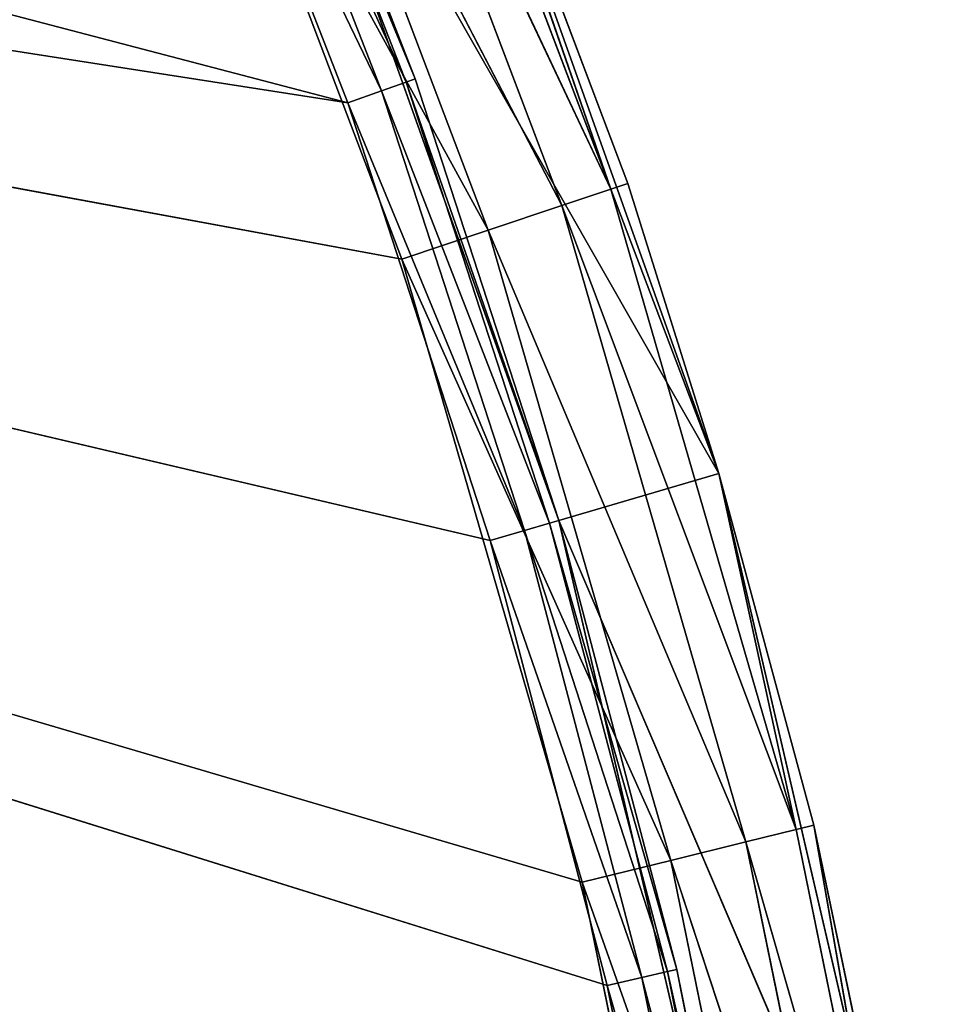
# Model space of a CAD drawing. Extents: x 0 to 71, y 0 to 117.
# Tile 310 of 656: x 66 to 69.83, y 72.49 to 76.62. Entities that reach past the tile are written whole.
import ezdxf

# ---------------------------------------------------------------- set-up
doc = ezdxf.new("R2010")
doc.units = 0
doc.header["$LTSCALE"] = 25.4
doc.layers.get('0').update_dxf_attribs({"color": 13, "linetype": 'CONTINUOUS'})

# ---------------------------------------------------------------- blocks, each defined once
blk = doc.blocks.new('MONO-LONG-I-S-GOLD-7670-76')
at = {"color": 250}
for p, q in [((39.151, 311.4521, 3.0929), (41.6776, 293.4521, 2.1389)), ((39.151, 311.4521, 3.0929), (41.6776, 293.4521, 2.1389)), ((39.151, 311.4521, 3.0929), (42.8933, 311.4521, 1.7576)), ((39.151, 311.4521, 3.0929), (42.8933, 311.4521, 1.7576)), ((42.8933, 311.4521, 1.7576), (39.4235, 311.4521, 3.7377)), ((39.4235, 311.4521, 3.7377), (43.0905, 311.4521, 2.4293)), ((42.8933, 311.4521, 1.7576), (39.4235, 311.4521, 3.7377)), ((39.4235, 311.4521, 3.7377), (43.0905, 311.4521, 2.4293)), ((39.4235, 311.4521, 3.7377), (41.2383, 293.4521, 3.0311)), ((39.4235, 311.4521, 3.7377), (41.2383, 293.4521, 3.0311)), ((43.0905, 311.4521, 2.4293), (41.2383, 293.4521, 3.0311)), ((43.0905, 311.4521, 2.4293), (41.2383, 293.4521, 3.0311)), ((42.8933, 311.4521, 1.7576), (41.6776, 293.4521, 2.1389)), ((42.8933, 311.4521, 1.7576), (41.6776, 293.4521, 2.1389)), ((42.8933, 311.4521, 1.7576), (42.8933, 293.4521, 1.7576)), ((42.8933, 311.4521, 1.7576), (42.8933, 293.4521, 1.7576)), ((42.8933, 311.4521, 1.7576), (44.3694, 293.4521, 1.3592)), ((42.8933, 311.4521, 1.7576), (44.3694, 293.4521, 1.3592)), ((42.8933, 311.4521, 1.7576), (46.7634, 311.4521, 0.8577)), ((42.8933, 311.4521, 1.7576), (46.7634, 311.4521, 0.8577)), ((42.8933, 311.4521, 1.7576), (43.0905, 311.4521, 2.4293)), ((42.8933, 311.4521, 1.7576), (43.0905, 311.4521, 2.4293)), ((46.7634, 311.4521, 0.8577), (43.0905, 311.4521, 2.4293)), ((43.0905, 311.4521, 2.4293), (46.8828, 311.4521, 1.5474)), ((46.7634, 311.4521, 0.8577), (43.0905, 311.4521, 2.4293)), ((43.0905, 311.4521, 2.4293), (46.8828, 311.4521, 1.5474)), ((43.0905, 311.4521, 2.4293), (44.9741, 293.4521, 1.9342)), ((43.0905, 311.4521, 2.4293), (44.9741, 293.4521, 1.9342)), ((43.0905, 311.4521, 2.4293), (43.0905, 293.4521, 2.4293)), ((43.0905, 311.4521, 2.4293), (43.0905, 293.4521, 2.4293)), ((46.7634, 311.4521, 0.8577), (44.3694, 293.4521, 1.3592)), ((46.7634, 311.4521, 0.8577), (44.3694, 293.4521, 1.3592)), ((46.8828, 311.4521, 1.5474), (44.9741, 293.4521, 1.9342)), ((46.8828, 311.4521, 1.5474), (44.9741, 293.4521, 1.9342)), ((41.6776, 293.4521, 2.1389), (39.151, 293.4521, 3.0929)), ((41.6776, 293.4521, 2.1389), (39.151, 293.4521, 3.0929)), ((41.7017, 293.0694, 2.2111), (39.151, 293.4521, 3.0929)), ((41.7017, 293.0694, 2.2111), (39.151, 293.4521, 3.0929)), ((39.4235, 293.4521, 3.7377), (41.2383, 293.4521, 3.0311)), ((39.4235, 293.4521, 3.7377), (41.2383, 293.4521, 3.0311)), ((39.4391, 293.3021, 3.7747), (41.2383, 293.4521, 3.0311)), ((39.4391, 293.3021, 3.7747), (41.2383, 293.4521, 3.0311)), ((41.2383, 293.4521, 3.0311), (43.0905, 293.4521, 2.4293)), ((41.2518, 293.3021, 3.069), (41.2383, 293.4521, 3.0311)), ((41.2518, 293.3021, 3.069), (41.2383, 293.4521, 3.0311)), ((41.2383, 293.4521, 3.0311), (43.0905, 293.4521, 2.4293)), ((41.2518, 293.3021, 3.069), (43.0905, 293.4521, 2.4293)), ((41.2518, 293.3021, 3.069), (43.0905, 293.4521, 2.4293)), ((42.8933, 293.4521, 1.7576), (41.6776, 293.4521, 2.1389)), ((41.6776, 293.4521, 2.1389), (41.7017, 293.0694, 2.2111)), ((42.8933, 293.4521, 1.7576), (41.6776, 293.4521, 2.1389)), ((41.6776, 293.4521, 2.1389), (41.7017, 293.0694, 2.2111)), ((42.8933, 293.4521, 1.7576), (41.7017, 293.0694, 2.2111)), ((42.8933, 293.4521, 1.7576), (41.7017, 293.0694, 2.2111)), ((44.3694, 293.4521, 1.3592), (42.8933, 293.4521, 1.7576)), ((44.3876, 293.0694, 1.4331), (42.8933, 293.4521, 1.7576)), ((44.3694, 293.4521, 1.3592), (42.8933, 293.4521, 1.7576)), ((44.3876, 293.0694, 1.4331), (42.8933, 293.4521, 1.7576)), ((43.0905, 293.4521, 2.4293), (44.9741, 293.4521, 1.9342)), ((43.1019, 293.3021, 2.4679), (43.0905, 293.4521, 2.4293)), ((43.1019, 293.3021, 2.4679), (43.0905, 293.4521, 2.4293)), ((43.0905, 293.4521, 2.4293), (44.9741, 293.4521, 1.9342)), ((43.1019, 293.3021, 2.4679), (44.9741, 293.4521, 1.9342)), ((43.1019, 293.3021, 2.4679), (44.9741, 293.4521, 1.9342)), ((46.7634, 293.4521, 0.8577), (44.3694, 293.4521, 1.3592)), ((47.1275, 293.0694, 0.8738), (44.3694, 293.4521, 1.3592)), ((46.7634, 293.4521, 0.8577), (44.3694, 293.4521, 1.3592)), ((47.1275, 293.0694, 0.8738), (44.3694, 293.4521, 1.3592)), ((44.3876, 293.0694, 1.4331), (44.3694, 293.4521, 1.3592)), ((44.3876, 293.0694, 1.4331), (44.3694, 293.4521, 1.3592)), ((44.9741, 293.4521, 1.9342), (46.8828, 293.4521, 1.5474)), ((44.9832, 293.3021, 1.9733), (44.9741, 293.4521, 1.9342)), ((44.9832, 293.3021, 1.9733), (44.9741, 293.4521, 1.9342)), ((44.9741, 293.4521, 1.9342), (46.8828, 293.4521, 1.5474)), ((44.9832, 293.3021, 1.9733), (46.8828, 293.4521, 1.5474)), ((44.9832, 293.3021, 1.9733), (46.8828, 293.4521, 1.5474)), ((41.2518, 293.3021, 3.069), (39.4391, 293.3021, 3.7747)), ((41.2518, 293.3021, 3.069), (39.4391, 293.3021, 3.7747)), ((39.4819, 293.1923, 3.8759), (41.2518, 293.3021, 3.069)), ((39.4819, 293.1923, 3.8759), (41.2518, 293.3021, 3.069)), ((41.2887, 293.1923, 3.1724), (41.2518, 293.3021, 3.069)), ((41.2887, 293.1923, 3.1724), (41.2518, 293.3021, 3.069)), ((43.1019, 293.3021, 2.4679), (41.2518, 293.3021, 3.069)), ((43.1019, 293.3021, 2.4679), (41.2518, 293.3021, 3.069)), ((41.2887, 293.1923, 3.1724), (43.1019, 293.3021, 2.4679)), ((41.2887, 293.1923, 3.1724), (43.1019, 293.3021, 2.4679)), ((43.1328, 293.1923, 2.5732), (43.1019, 293.3021, 2.4679)), ((43.1328, 293.1923, 2.5732), (43.1019, 293.3021, 2.4679)), ((44.9832, 293.3021, 1.9733), (43.1019, 293.3021, 2.4679)), ((44.9832, 293.3021, 1.9733), (43.1019, 293.3021, 2.4679)), ((43.1328, 293.1923, 2.5732), (44.9832, 293.3021, 1.9733)), ((43.1328, 293.1923, 2.5732), (44.9832, 293.3021, 1.9733)), ((45.008, 293.1923, 2.0803), (44.9832, 293.3021, 1.9733)), ((45.008, 293.1923, 2.0803), (44.9832, 293.3021, 1.9733)), ((46.8897, 293.3021, 1.587), (44.9832, 293.3021, 1.9733)), ((46.8897, 293.3021, 1.587), (44.9832, 293.3021, 1.9733)), ((45.008, 293.1923, 2.0803), (46.8897, 293.3021, 1.587)), ((45.008, 293.1923, 2.0803), (46.8897, 293.3021, 1.587)), ((41.2887, 293.1923, 3.1724), (39.4819, 293.1923, 3.8759)), ((41.2887, 293.1923, 3.1724), (39.4819, 293.1923, 3.8759)), ((39.5403, 293.1521, 4.014), (41.2887, 293.1923, 3.1724)), ((39.5403, 293.1521, 4.014), (41.2887, 293.1923, 3.1724)), ((41.3391, 293.1521, 3.3137), (41.2887, 293.1923, 3.1724)), ((41.3391, 293.1521, 3.3137), (41.2887, 293.1923, 3.1724)), ((43.1328, 293.1923, 2.5732), (41.2887, 293.1923, 3.1724)), ((43.1328, 293.1923, 2.5732), (41.2887, 293.1923, 3.1724)), ((41.3391, 293.1521, 3.3137), (43.1328, 293.1923, 2.5732)), ((41.3391, 293.1521, 3.3137), (43.1328, 293.1923, 2.5732)), ((43.175, 293.1521, 2.7171), (43.1328, 293.1923, 2.5732)), ((43.175, 293.1521, 2.7171), (43.1328, 293.1923, 2.5732)), ((45.008, 293.1923, 2.0803), (43.1328, 293.1923, 2.5732)), ((45.008, 293.1923, 2.0803), (43.1328, 293.1923, 2.5732)), ((43.175, 293.1521, 2.7171), (45.008, 293.1923, 2.0803)), ((43.175, 293.1521, 2.7171), (45.008, 293.1923, 2.0803)), ((45.042, 293.1521, 2.2264), (45.008, 293.1923, 2.0803)), ((45.042, 293.1521, 2.2264), (45.008, 293.1923, 2.0803)), ((46.9084, 293.1923, 1.6952), (45.008, 293.1923, 2.0803)), ((46.9084, 293.1923, 1.6952), (45.008, 293.1923, 2.0803)), ((45.042, 293.1521, 2.2264), (46.9084, 293.1923, 1.6952)), ((45.042, 293.1521, 2.2264), (46.9084, 293.1923, 1.6952)), ((41.3391, 293.1521, 3.3137), (35.8924, 293.1521, 24.1142)), ((41.3391, 293.1521, 3.3137), (35.8924, 293.1521, 24.1142)), ((43.175, 293.1521, 2.7171), (38.0028, 293.1521, 24.7544)), ((38.0028, 293.1521, 24.7544), (45.042, 293.1521, 2.2264)), ((43.175, 293.1521, 2.7171), (38.0028, 293.1521, 24.7544)), ((41.3391, 293.1521, 3.3137), (38.0028, 293.1521, 24.7544)), ((41.3391, 293.1521, 3.3137), (38.0028, 293.1521, 24.7544)), ((38.0028, 293.1521, 24.7544), (45.042, 293.1521, 2.2264)), ((41.3391, 293.1521, 3.3137), (39.5403, 293.1521, 4.014)), ((41.3391, 293.1521, 3.3137), (39.5403, 293.1521, 4.014)), ((43.175, 293.1521, 2.7171), (41.3391, 293.1521, 3.3137)), ((43.175, 293.1521, 2.7171), (41.3391, 293.1521, 3.3137)), ((45.042, 293.1521, 2.2264), (43.175, 293.1521, 2.7171)), ((45.042, 293.1521, 2.2264), (43.175, 293.1521, 2.7171)), ((46.934, 293.1521, 1.843), (45.042, 293.1521, 2.2264)), ((46.934, 293.1521, 1.843), (45.042, 293.1521, 2.2264)), ((41.7017, 293.0694, 2.2111), (39.087, 293.0694, 3.2027)), ((41.7017, 293.0694, 2.2111), (39.087, 293.0694, 3.2027)), ((41.7017, 293.0694, 2.2111), (39.172, 292.745, 3.4022)), ((41.7017, 293.0694, 2.2111), (39.172, 292.745, 3.4022)), ((44.3876, 293.0694, 1.4331), (41.7017, 293.0694, 2.2111)), ((44.3876, 293.0694, 1.4331), (41.7017, 293.0694, 2.2111)), ((41.7703, 292.745, 2.4167), (41.7017, 293.0694, 2.2111)), ((41.7703, 292.745, 2.4167), (41.7017, 293.0694, 2.2111)), ((44.3876, 293.0694, 1.4331), (41.7703, 292.745, 2.4167)), ((44.3876, 293.0694, 1.4331), (41.7703, 292.745, 2.4167)), ((44.4395, 292.745, 1.6436), (44.3876, 293.0694, 1.4331)), ((44.3876, 293.0694, 1.4331), (47.1275, 293.0694, 0.8738)), ((44.3876, 293.0694, 1.4331), (47.1275, 293.0694, 0.8738)), ((44.4395, 292.745, 1.6436), (44.3876, 293.0694, 1.4331)), ((47.1275, 293.0694, 0.8738), (44.4395, 292.745, 1.6436)), ((47.1275, 293.0694, 0.8738), (44.4395, 292.745, 1.6436)), ((41.7703, 292.745, 2.4167), (39.172, 292.745, 3.4022)), ((41.7703, 292.745, 2.4167), (39.172, 292.745, 3.4022)), ((41.7703, 292.745, 2.4167), (39.2991, 292.5282, 3.7006)), ((41.7703, 292.745, 2.4167), (39.2991, 292.5282, 3.7006)), ((44.4395, 292.745, 1.6436), (41.7703, 292.745, 2.4167)), ((44.4395, 292.745, 1.6436), (41.7703, 292.745, 2.4167)), ((41.873, 292.5282, 2.7245), (41.7703, 292.745, 2.4167)), ((41.873, 292.5282, 2.7245), (41.7703, 292.745, 2.4167)), ((44.4395, 292.745, 1.6436), (41.873, 292.5282, 2.7245)), ((44.4395, 292.745, 1.6436), (41.873, 292.5282, 2.7245)), ((44.5172, 292.5282, 1.9586), (44.4395, 292.745, 1.6436)), ((44.4395, 292.745, 1.6436), (47.1623, 292.745, 1.0878)), ((44.4395, 292.745, 1.6436), (47.1623, 292.745, 1.0878)), ((44.5172, 292.5282, 1.9586), (44.4395, 292.745, 1.6436)), ((47.1623, 292.745, 1.0878), (44.5172, 292.5282, 1.9586)), ((47.1623, 292.745, 1.0878), (44.5172, 292.5282, 1.9586)), ((41.873, 292.5282, 2.7245), (39.2991, 292.5282, 3.7006)), ((41.873, 292.5282, 2.7245), (39.2991, 292.5282, 3.7006)), ((41.873, 292.5282, 2.7245), (39.4491, 292.4521, 4.0527)), ((41.873, 292.5282, 2.7245), (39.4491, 292.4521, 4.0527)), ((44.5172, 292.5282, 1.9586), (41.873, 292.5282, 2.7245)), ((44.5172, 292.5282, 1.9586), (41.873, 292.5282, 2.7245)), ((41.9942, 292.4521, 3.0875), (41.873, 292.5282, 2.7245)), ((41.9942, 292.4521, 3.0875), (41.873, 292.5282, 2.7245)), ((44.5172, 292.5282, 1.9586), (41.9942, 292.4521, 3.0875)), ((44.5172, 292.5282, 1.9586), (41.9942, 292.4521, 3.0875)), ((44.6087, 292.4521, 2.3302), (44.5172, 292.5282, 1.9586)), ((44.5172, 292.5282, 1.9586), (47.2143, 292.5282, 1.408)), ((44.5172, 292.5282, 1.9586), (47.2143, 292.5282, 1.408)), ((44.6087, 292.4521, 2.3302), (44.5172, 292.5282, 1.9586)), ((47.2143, 292.5282, 1.408), (44.6087, 292.4521, 2.3302)), ((47.2143, 292.5282, 1.408), (44.6087, 292.4521, 2.3302)), ((38.0028, 292.4521, 24.7544), (44.6087, 292.4521, 2.3302)), ((41.9942, 292.4521, 3.0875), (38.0028, 292.4521, 24.7544)), ((41.9942, 292.4521, 3.0875), (38.0028, 292.4521, 24.7544)), ((38.0028, 292.4521, 24.7544), (44.6087, 292.4521, 2.3302)), ((39.4491, 292.4521, 4.0527), (41.9942, 292.4521, 3.0875)), ((39.4491, 292.4521, 4.0527), (41.9942, 292.4521, 3.0875)), ((41.9942, 292.4521, 3.0875), (44.6087, 292.4521, 2.3302)), ((41.9942, 292.4521, 3.0875), (44.6087, 292.4521, 2.3302)), ((44.6087, 292.4521, 2.3302), (47.2757, 292.4521, 1.7857)), ((44.6087, 292.4521, 2.3302), (47.2757, 292.4521, 1.7857))]:
    blk.add_line(p, q, dxfattribs=at)
mesh = blk.add_polyface(dxfattribs=at)
corners = [(41.6776, 293.4521, 2.1389), (39.151, 293.4521, 3.0929), (39.151, 311.4521, 3.0929)]
mesh.append_faces([[corners[k] for k in face] for face in [(0, 1, 2)]], dxfattribs={"color": 250})
mesh = blk.add_polyface(dxfattribs=at)
corners = [(42.8933, 311.4521, 1.7576), (41.6776, 293.4521, 2.1389), (39.151, 311.4521, 3.0929)]
mesh.append_faces([[corners[k] for k in face] for face in [(0, 1, 2)]], dxfattribs={"color": 250})
mesh = blk.add_polyface(dxfattribs=at)
corners = [(39.4235, 311.4521, 3.7377), (42.8933, 311.4521, 1.7576), (39.151, 311.4521, 3.0929)]
mesh.append_faces([[corners[k] for k in face] for face in [(0, 1, 2)]], dxfattribs={"color": 250})
mesh = blk.add_polyface(dxfattribs=at)
corners = [(39.4235, 311.4521, 3.7377), (43.0905, 311.4521, 2.4293), (42.8933, 311.4521, 1.7576)]
mesh.append_faces([[corners[k] for k in face] for face in [(0, 1, 2)]], dxfattribs={"color": 250})
mesh = blk.add_polyface(dxfattribs=at)
corners = [(43.0905, 311.4521, 2.4293), (39.4235, 311.4521, 3.7377), (41.2383, 293.4521, 3.0311)]
mesh.append_faces([[corners[k] for k in face] for face in [(0, 1, 2)]], dxfattribs={"color": 250})
mesh = blk.add_polyface(dxfattribs=at)
corners = [(41.2383, 293.4521, 3.0311), (39.4235, 311.4521, 3.7377), (39.4235, 293.4521, 3.7377)]
mesh.append_faces([[corners[k] for k in face] for face in [(0, 1, 2)]], dxfattribs={"color": 250})
mesh = blk.add_polyface(dxfattribs=at)
corners = [(43.0905, 311.4521, 2.4293), (41.2383, 293.4521, 3.0311), (43.0905, 293.4521, 2.4293)]
mesh.append_faces([[corners[k] for k in face] for face in [(0, 1, 2)]], dxfattribs={"color": 250})
mesh = blk.add_polyface(dxfattribs=at)
corners = [(42.8933, 293.4521, 1.7576), (41.6776, 293.4521, 2.1389), (42.8933, 311.4521, 1.7576)]
mesh.append_faces([[corners[k] for k in face] for face in [(0, 1, 2)]], dxfattribs={"color": 250})
mesh = blk.add_polyface(dxfattribs=at)
corners = [(44.3694, 293.4521, 1.3592), (42.8933, 293.4521, 1.7576), (42.8933, 311.4521, 1.7576)]
mesh.append_faces([[corners[k] for k in face] for face in [(0, 1, 2)]], dxfattribs={"color": 250})
mesh = blk.add_polyface(dxfattribs=at)
corners = [(46.7634, 311.4521, 0.8577), (44.3694, 293.4521, 1.3592), (42.8933, 311.4521, 1.7576)]
mesh.append_faces([[corners[k] for k in face] for face in [(0, 1, 2)]], dxfattribs={"color": 250})
mesh = blk.add_polyface(dxfattribs=at)
corners = [(43.0905, 311.4521, 2.4293), (46.7634, 311.4521, 0.8577), (42.8933, 311.4521, 1.7576)]
mesh.append_faces([[corners[k] for k in face] for face in [(0, 1, 2)]], dxfattribs={"color": 250})
mesh = blk.add_polyface(dxfattribs=at)
corners = [(43.0905, 311.4521, 2.4293), (46.8828, 311.4521, 1.5474), (46.7634, 311.4521, 0.8577)]
mesh.append_faces([[corners[k] for k in face] for face in [(0, 1, 2)]], dxfattribs={"color": 250})
mesh = blk.add_polyface(dxfattribs=at)
corners = [(46.8828, 311.4521, 1.5474), (43.0905, 311.4521, 2.4293), (44.9741, 293.4521, 1.9342)]
mesh.append_faces([[corners[k] for k in face] for face in [(0, 1, 2)]], dxfattribs={"color": 250})
mesh = blk.add_polyface(dxfattribs=at)
corners = [(44.9741, 293.4521, 1.9342), (43.0905, 311.4521, 2.4293), (43.0905, 293.4521, 2.4293)]
mesh.append_faces([[corners[k] for k in face] for face in [(0, 1, 2)]], dxfattribs={"color": 250})
mesh = blk.add_polyface(dxfattribs=at)
corners = [(46.7634, 293.4521, 0.8577), (44.3694, 293.4521, 1.3592), (46.7634, 311.4521, 0.8577)]
mesh.append_faces([[corners[k] for k in face] for face in [(0, 1, 2)]], dxfattribs={"color": 250})
mesh = blk.add_polyface(dxfattribs=at)
corners = [(46.8828, 311.4521, 1.5474), (44.9741, 293.4521, 1.9342), (46.8828, 293.4521, 1.5474)]
mesh.append_faces([[corners[k] for k in face] for face in [(0, 1, 2)]], dxfattribs={"color": 250})
mesh = blk.add_polyface(dxfattribs=at)
corners = [(41.7017, 293.0694, 2.2111), (39.087, 293.0694, 3.2027), (39.151, 293.4521, 3.0929)]
mesh.append_faces([[corners[k] for k in face] for face in [(0, 1, 2)]], dxfattribs={"color": 250})
mesh = blk.add_polyface(dxfattribs=at)
corners = [(41.7017, 293.0694, 2.2111), (39.151, 293.4521, 3.0929), (41.6776, 293.4521, 2.1389)]
mesh.append_faces([[corners[k] for k in face] for face in [(0, 1, 2)]], dxfattribs={"color": 250})
mesh = blk.add_polyface(dxfattribs=at)
corners = [(41.2383, 293.4521, 3.0311), (39.4235, 293.4521, 3.7377), (39.4391, 293.3021, 3.7747)]
mesh.append_faces([[corners[k] for k in face] for face in [(0, 1, 2)]], dxfattribs={"color": 250})
mesh = blk.add_polyface(dxfattribs=at)
corners = [(41.2518, 293.3021, 3.069), (41.2383, 293.4521, 3.0311), (39.4391, 293.3021, 3.7747)]
mesh.append_faces([[corners[k] for k in face] for face in [(0, 1, 2)]], dxfattribs={"color": 250})
mesh = blk.add_polyface(dxfattribs=at)
corners = [(43.0905, 293.4521, 2.4293), (41.2383, 293.4521, 3.0311), (41.2518, 293.3021, 3.069)]
mesh.append_faces([[corners[k] for k in face] for face in [(0, 1, 2)]], dxfattribs={"color": 250})
mesh = blk.add_polyface(dxfattribs=at)
corners = [(43.1019, 293.3021, 2.4679), (43.0905, 293.4521, 2.4293), (41.2518, 293.3021, 3.069)]
mesh.append_faces([[corners[k] for k in face] for face in [(0, 1, 2)]], dxfattribs={"color": 250})
mesh = blk.add_polyface(dxfattribs=at)
corners = [(42.8933, 293.4521, 1.7576), (41.7017, 293.0694, 2.2111), (41.6776, 293.4521, 2.1389)]
mesh.append_faces([[corners[k] for k in face] for face in [(0, 1, 2)]], dxfattribs={"color": 250})
mesh = blk.add_polyface(dxfattribs=at)
corners = [(44.3876, 293.0694, 1.4331), (41.7017, 293.0694, 2.2111), (42.8933, 293.4521, 1.7576)]
mesh.append_faces([[corners[k] for k in face] for face in [(0, 1, 2)]], dxfattribs={"color": 250})
mesh = blk.add_polyface(dxfattribs=at)
corners = [(44.3876, 293.0694, 1.4331), (42.8933, 293.4521, 1.7576), (44.3694, 293.4521, 1.3592)]
mesh.append_faces([[corners[k] for k in face] for face in [(0, 1, 2)]], dxfattribs={"color": 250})
mesh = blk.add_polyface(dxfattribs=at)
corners = [(44.9741, 293.4521, 1.9342), (43.0905, 293.4521, 2.4293), (43.1019, 293.3021, 2.4679)]
mesh.append_faces([[corners[k] for k in face] for face in [(0, 1, 2)]], dxfattribs={"color": 250})
mesh = blk.add_polyface(dxfattribs=at)
corners = [(44.9832, 293.3021, 1.9733), (44.9741, 293.4521, 1.9342), (43.1019, 293.3021, 2.4679)]
mesh.append_faces([[corners[k] for k in face] for face in [(0, 1, 2)]], dxfattribs={"color": 250})
mesh = blk.add_polyface(dxfattribs=at)
corners = [(47.1275, 293.0694, 0.8738), (44.3694, 293.4521, 1.3592), (46.7634, 293.4521, 0.8577)]
mesh.append_faces([[corners[k] for k in face] for face in [(0, 1, 2)]], dxfattribs={"color": 250})
mesh = blk.add_polyface(dxfattribs=at)
corners = [(47.1275, 293.0694, 0.8738), (44.3876, 293.0694, 1.4331), (44.3694, 293.4521, 1.3592)]
mesh.append_faces([[corners[k] for k in face] for face in [(0, 1, 2)]], dxfattribs={"color": 250})
mesh = blk.add_polyface(dxfattribs=at)
corners = [(46.8828, 293.4521, 1.5474), (44.9741, 293.4521, 1.9342), (44.9832, 293.3021, 1.9733)]
mesh.append_faces([[corners[k] for k in face] for face in [(0, 1, 2)]], dxfattribs={"color": 250})
mesh = blk.add_polyface(dxfattribs=at)
corners = [(46.8897, 293.3021, 1.587), (46.8828, 293.4521, 1.5474), (44.9832, 293.3021, 1.9733)]
mesh.append_faces([[corners[k] for k in face] for face in [(0, 1, 2)]], dxfattribs={"color": 250})
mesh = blk.add_polyface(dxfattribs=at)
corners = [(39.4819, 293.1923, 3.8759), (41.2518, 293.3021, 3.069), (39.4391, 293.3021, 3.7747)]
mesh.append_faces([[corners[k] for k in face] for face in [(0, 1, 2)]], dxfattribs={"color": 250})
mesh = blk.add_polyface(dxfattribs=at)
corners = [(39.4819, 293.1923, 3.8759), (41.2887, 293.1923, 3.1724), (41.2518, 293.3021, 3.069)]
mesh.append_faces([[corners[k] for k in face] for face in [(0, 1, 2)]], dxfattribs={"color": 250})
mesh = blk.add_polyface(dxfattribs=at)
corners = [(41.2887, 293.1923, 3.1724), (43.1019, 293.3021, 2.4679), (41.2518, 293.3021, 3.069)]
mesh.append_faces([[corners[k] for k in face] for face in [(0, 1, 2)]], dxfattribs={"color": 250})
mesh = blk.add_polyface(dxfattribs=at)
corners = [(41.2887, 293.1923, 3.1724), (43.1328, 293.1923, 2.5732), (43.1019, 293.3021, 2.4679)]
mesh.append_faces([[corners[k] for k in face] for face in [(0, 1, 2)]], dxfattribs={"color": 250})
mesh = blk.add_polyface(dxfattribs=at)
corners = [(43.1328, 293.1923, 2.5732), (44.9832, 293.3021, 1.9733), (43.1019, 293.3021, 2.4679)]
mesh.append_faces([[corners[k] for k in face] for face in [(0, 1, 2)]], dxfattribs={"color": 250})
mesh = blk.add_polyface(dxfattribs=at)
corners = [(43.1328, 293.1923, 2.5732), (45.008, 293.1923, 2.0803), (44.9832, 293.3021, 1.9733)]
mesh.append_faces([[corners[k] for k in face] for face in [(0, 1, 2)]], dxfattribs={"color": 250})
mesh = blk.add_polyface(dxfattribs=at)
corners = [(45.008, 293.1923, 2.0803), (46.8897, 293.3021, 1.587), (44.9832, 293.3021, 1.9733)]
mesh.append_faces([[corners[k] for k in face] for face in [(0, 1, 2)]], dxfattribs={"color": 250})
mesh = blk.add_polyface(dxfattribs=at)
corners = [(45.008, 293.1923, 2.0803), (46.9084, 293.1923, 1.6952), (46.8897, 293.3021, 1.587)]
mesh.append_faces([[corners[k] for k in face] for face in [(0, 1, 2)]], dxfattribs={"color": 250})
mesh = blk.add_polyface(dxfattribs=at)
corners = [(39.5403, 293.1521, 4.014), (41.2887, 293.1923, 3.1724), (39.4819, 293.1923, 3.8759)]
mesh.append_faces([[corners[k] for k in face] for face in [(0, 1, 2)]], dxfattribs={"color": 250})
mesh = blk.add_polyface(dxfattribs=at)
corners = [(39.5403, 293.1521, 4.014), (41.3391, 293.1521, 3.3137), (41.2887, 293.1923, 3.1724)]
mesh.append_faces([[corners[k] for k in face] for face in [(0, 1, 2)]], dxfattribs={"color": 250})
mesh = blk.add_polyface(dxfattribs=at)
corners = [(41.3391, 293.1521, 3.3137), (43.1328, 293.1923, 2.5732), (41.2887, 293.1923, 3.1724)]
mesh.append_faces([[corners[k] for k in face] for face in [(0, 1, 2)]], dxfattribs={"color": 250})
mesh = blk.add_polyface(dxfattribs=at)
corners = [(41.3391, 293.1521, 3.3137), (43.175, 293.1521, 2.7171), (43.1328, 293.1923, 2.5732)]
mesh.append_faces([[corners[k] for k in face] for face in [(0, 1, 2)]], dxfattribs={"color": 250})
mesh = blk.add_polyface(dxfattribs=at)
corners = [(43.175, 293.1521, 2.7171), (45.008, 293.1923, 2.0803), (43.1328, 293.1923, 2.5732)]
mesh.append_faces([[corners[k] for k in face] for face in [(0, 1, 2)]], dxfattribs={"color": 250})
mesh = blk.add_polyface(dxfattribs=at)
corners = [(43.175, 293.1521, 2.7171), (45.042, 293.1521, 2.2264), (45.008, 293.1923, 2.0803)]
mesh.append_faces([[corners[k] for k in face] for face in [(0, 1, 2)]], dxfattribs={"color": 250})
mesh = blk.add_polyface(dxfattribs=at)
corners = [(45.042, 293.1521, 2.2264), (46.9084, 293.1923, 1.6952), (45.008, 293.1923, 2.0803)]
mesh.append_faces([[corners[k] for k in face] for face in [(0, 1, 2)]], dxfattribs={"color": 250})
mesh = blk.add_polyface(dxfattribs=at)
corners = [(45.042, 293.1521, 2.2264), (46.934, 293.1521, 1.843), (46.9084, 293.1923, 1.6952)]
mesh.append_faces([[corners[k] for k in face] for face in [(0, 1, 2)]], dxfattribs={"color": 250})
mesh = blk.add_polyface(dxfattribs=at)
corners = [(38.0028, 293.1521, 24.7544), (41.3391, 293.1521, 3.3137), (35.8924, 293.1521, 24.1142)]
mesh.append_faces([[corners[k] for k in face] for face in [(0, 1, 2)]], dxfattribs={"color": 250})
mesh = blk.add_polyface(dxfattribs=at)
corners = [(35.8924, 293.1521, 24.1142), (41.3391, 293.1521, 3.3137), (39.5403, 293.1521, 4.014)]
mesh.append_faces([[corners[k] for k in face] for face in [(0, 1, 2)]], dxfattribs={"color": 250})
mesh = blk.add_polyface(dxfattribs=at)
corners = [(38.0028, 293.1521, 24.7544), (45.042, 293.1521, 2.2264), (43.175, 293.1521, 2.7171)]
mesh.append_faces([[corners[k] for k in face] for face in [(0, 1, 2)]], dxfattribs={"color": 250})
mesh = blk.add_polyface(dxfattribs=at)
corners = [(38.0028, 293.1521, 24.7544), (43.175, 293.1521, 2.7171), (41.3391, 293.1521, 3.3137)]
mesh.append_faces([[corners[k] for k in face] for face in [(0, 1, 2)]], dxfattribs={"color": 250})
mesh = blk.add_polyface(dxfattribs=at)
corners = [(39.9478, 293.1521, 25.794), (48.8447, 293.1521, 1.5683), (38.0028, 293.1521, 24.7544)]
mesh.append_faces([[corners[k] for k in face] for face in [(0, 1, 2)]], dxfattribs={"color": 250})
mesh = blk.add_polyface(dxfattribs=at)
corners = [(38.0028, 293.1521, 24.7544), (48.8447, 293.1521, 1.5683), (46.934, 293.1521, 1.843)]
mesh.append_faces([[corners[k] for k in face] for face in [(0, 1, 2)]], dxfattribs={"color": 250})
mesh = blk.add_polyface(dxfattribs=at)
corners = [(38.0028, 293.1521, 24.7544), (46.934, 293.1521, 1.843), (45.042, 293.1521, 2.2264)]
mesh.append_faces([[corners[k] for k in face] for face in [(0, 1, 2)]], dxfattribs={"color": 250})
mesh = blk.add_polyface(dxfattribs=at)
corners = [(39.9478, 293.1521, 25.794), (54.6272, 293.1521, 1.4031), (52.6976, 293.1521, 1.348)]
mesh.append_faces([[corners[k] for k in face] for face in [(0, 1, 2)]], dxfattribs={"color": 250})
mesh = blk.add_polyface(dxfattribs=at)
corners = [(39.9478, 293.1521, 25.794), (52.6976, 293.1521, 1.348), (50.768, 293.1521, 1.4031)]
mesh.append_faces([[corners[k] for k in face] for face in [(0, 1, 2)]], dxfattribs={"color": 250})
mesh = blk.add_polyface(dxfattribs=at)
corners = [(39.9478, 293.1521, 25.794), (50.768, 293.1521, 1.4031), (48.8447, 293.1521, 1.5683)]
mesh.append_faces([[corners[k] for k in face] for face in [(0, 1, 2)]], dxfattribs={"color": 250})
mesh = blk.add_polyface(dxfattribs=at)
corners = [(41.6526, 293.1521, 27.193), (58.4613, 293.1521, 1.843), (39.9478, 293.1521, 25.794)]
mesh.append_faces([[corners[k] for k in face] for face in [(0, 1, 2)]], dxfattribs={"color": 250})
mesh = blk.add_polyface(dxfattribs=at)
corners = [(39.9478, 293.1521, 25.794), (58.4613, 293.1521, 1.843), (56.5505, 293.1521, 1.5683)]
mesh.append_faces([[corners[k] for k in face] for face in [(0, 1, 2)]], dxfattribs={"color": 250})
mesh = blk.add_polyface(dxfattribs=at)
corners = [(39.9478, 293.1521, 25.794), (56.5505, 293.1521, 1.5683), (54.6272, 293.1521, 1.4031)]
mesh.append_faces([[corners[k] for k in face] for face in [(0, 1, 2)]], dxfattribs={"color": 250})
mesh = blk.add_polyface(dxfattribs=at)
corners = [(41.6526, 293.1521, 27.193), (64.0561, 293.1521, 3.3137), (62.2202, 293.1521, 2.7171)]
mesh.append_faces([[corners[k] for k in face] for face in [(0, 1, 2)]], dxfattribs={"color": 250})
mesh = blk.add_polyface(dxfattribs=at)
corners = [(41.6526, 293.1521, 27.193), (62.2202, 293.1521, 2.7171), (60.3532, 293.1521, 2.2264)]
mesh.append_faces([[corners[k] for k in face] for face in [(0, 1, 2)]], dxfattribs={"color": 250})
mesh = blk.add_polyface(dxfattribs=at)
corners = [(41.6526, 293.1521, 27.193), (60.3532, 293.1521, 2.2264), (58.4613, 293.1521, 1.843)]
mesh.append_faces([[corners[k] for k in face] for face in [(0, 1, 2)]], dxfattribs={"color": 250})
mesh = blk.add_polyface(dxfattribs=at)
corners = [(41.6526, 293.1521, 27.193), (67.6109, 293.1521, 4.8159), (65.8549, 293.1521, 4.014)]
mesh.append_faces([[corners[k] for k in face] for face in [(0, 1, 2)]], dxfattribs={"color": 250})
mesh = blk.add_polyface(dxfattribs=at)
corners = [(41.6526, 293.1521, 27.193), (65.8549, 293.1521, 4.014), (64.0561, 293.1521, 3.3137)]
mesh.append_faces([[corners[k] for k in face] for face in [(0, 1, 2)]], dxfattribs={"color": 250})
mesh = blk.add_polyface(dxfattribs=at)
corners = [(41.7017, 293.0694, 2.2111), (39.172, 292.745, 3.4022), (39.087, 293.0694, 3.2027)]
mesh.append_faces([[corners[k] for k in face] for face in [(0, 1, 2)]], dxfattribs={"color": 250})
mesh = blk.add_polyface(dxfattribs=at)
corners = [(41.7703, 292.745, 2.4167), (39.172, 292.745, 3.4022), (41.7017, 293.0694, 2.2111)]
mesh.append_faces([[corners[k] for k in face] for face in [(0, 1, 2)]], dxfattribs={"color": 250})
mesh = blk.add_polyface(dxfattribs=at)
corners = [(44.3876, 293.0694, 1.4331), (41.7703, 292.745, 2.4167), (41.7017, 293.0694, 2.2111)]
mesh.append_faces([[corners[k] for k in face] for face in [(0, 1, 2)]], dxfattribs={"color": 250})
mesh = blk.add_polyface(dxfattribs=at)
corners = [(44.4395, 292.745, 1.6436), (41.7703, 292.745, 2.4167), (44.3876, 293.0694, 1.4331)]
mesh.append_faces([[corners[k] for k in face] for face in [(0, 1, 2)]], dxfattribs={"color": 250})
mesh = blk.add_polyface(dxfattribs=at)
corners = [(47.1275, 293.0694, 0.8738), (44.4395, 292.745, 1.6436), (44.3876, 293.0694, 1.4331)]
mesh.append_faces([[corners[k] for k in face] for face in [(0, 1, 2)]], dxfattribs={"color": 250})
mesh = blk.add_polyface(dxfattribs=at)
corners = [(47.1623, 292.745, 1.0878), (44.4395, 292.745, 1.6436), (47.1275, 293.0694, 0.8738)]
mesh.append_faces([[corners[k] for k in face] for face in [(0, 1, 2)]], dxfattribs={"color": 250})
mesh = blk.add_polyface(dxfattribs=at)
corners = [(39.2991, 292.5282, 3.7006), (39.172, 292.745, 3.4022), (41.7703, 292.745, 2.4167)]
mesh.append_faces([[corners[k] for k in face] for face in [(0, 1, 2)]], dxfattribs={"color": 250})
mesh = blk.add_polyface(dxfattribs=at)
corners = [(39.2991, 292.5282, 3.7006), (41.7703, 292.745, 2.4167), (41.873, 292.5282, 2.7245)]
mesh.append_faces([[corners[k] for k in face] for face in [(0, 1, 2)]], dxfattribs={"color": 250})
mesh = blk.add_polyface(dxfattribs=at)
corners = [(41.873, 292.5282, 2.7245), (41.7703, 292.745, 2.4167), (44.4395, 292.745, 1.6436)]
mesh.append_faces([[corners[k] for k in face] for face in [(0, 1, 2)]], dxfattribs={"color": 250})
mesh = blk.add_polyface(dxfattribs=at)
corners = [(41.873, 292.5282, 2.7245), (44.4395, 292.745, 1.6436), (44.5172, 292.5282, 1.9586)]
mesh.append_faces([[corners[k] for k in face] for face in [(0, 1, 2)]], dxfattribs={"color": 250})
mesh = blk.add_polyface(dxfattribs=at)
corners = [(44.5172, 292.5282, 1.9586), (44.4395, 292.745, 1.6436), (47.1623, 292.745, 1.0878)]
mesh.append_faces([[corners[k] for k in face] for face in [(0, 1, 2)]], dxfattribs={"color": 250})
mesh = blk.add_polyface(dxfattribs=at)
corners = [(44.5172, 292.5282, 1.9586), (47.1623, 292.745, 1.0878), (47.2143, 292.5282, 1.408)]
mesh.append_faces([[corners[k] for k in face] for face in [(0, 1, 2)]], dxfattribs={"color": 250})
mesh = blk.add_polyface(dxfattribs=at)
corners = [(39.4491, 292.4521, 4.0527), (39.2991, 292.5282, 3.7006), (41.873, 292.5282, 2.7245)]
mesh.append_faces([[corners[k] for k in face] for face in [(0, 1, 2)]], dxfattribs={"color": 250})
mesh = blk.add_polyface(dxfattribs=at)
corners = [(39.4491, 292.4521, 4.0527), (41.873, 292.5282, 2.7245), (41.9942, 292.4521, 3.0875)]
mesh.append_faces([[corners[k] for k in face] for face in [(0, 1, 2)]], dxfattribs={"color": 250})
mesh = blk.add_polyface(dxfattribs=at)
corners = [(41.9942, 292.4521, 3.0875), (41.873, 292.5282, 2.7245), (44.5172, 292.5282, 1.9586)]
mesh.append_faces([[corners[k] for k in face] for face in [(0, 1, 2)]], dxfattribs={"color": 250})
mesh = blk.add_polyface(dxfattribs=at)
corners = [(41.9942, 292.4521, 3.0875), (44.5172, 292.5282, 1.9586), (44.6087, 292.4521, 2.3302)]
mesh.append_faces([[corners[k] for k in face] for face in [(0, 1, 2)]], dxfattribs={"color": 250})
mesh = blk.add_polyface(dxfattribs=at)
corners = [(44.6087, 292.4521, 2.3302), (44.5172, 292.5282, 1.9586), (47.2143, 292.5282, 1.408)]
mesh.append_faces([[corners[k] for k in face] for face in [(0, 1, 2)]], dxfattribs={"color": 250})
mesh = blk.add_polyface(dxfattribs=at)
corners = [(44.6087, 292.4521, 2.3302), (47.2143, 292.5282, 1.408), (47.2757, 292.4521, 1.7857)]
mesh.append_faces([[corners[k] for k in face] for face in [(0, 1, 2)]], dxfattribs={"color": 250})
mesh = blk.add_polyface(dxfattribs=at)
corners = [(39.9478, 292.4521, 25.794), (38.0028, 292.4521, 24.7544), (47.2757, 292.4521, 1.7857)]
mesh.append_faces([[corners[k] for k in face] for face in [(0, 1, 2)]], dxfattribs={"color": 250})
mesh = blk.add_polyface(dxfattribs=at)
corners = [(38.0028, 292.4521, 24.7544), (44.6087, 292.4521, 2.3302), (47.2757, 292.4521, 1.7857)]
mesh.append_faces([[corners[k] for k in face] for face in [(0, 1, 2)]], dxfattribs={"color": 250})
mesh = blk.add_polyface(dxfattribs=at)
corners = [(38.0028, 292.4521, 24.7544), (39.4491, 292.4521, 4.0527), (41.9942, 292.4521, 3.0875)]
mesh.append_faces([[corners[k] for k in face] for face in [(0, 1, 2)]], dxfattribs={"color": 250})
mesh = blk.add_polyface(dxfattribs=at)
corners = [(38.0028, 292.4521, 24.7544), (41.9942, 292.4521, 3.0875), (44.6087, 292.4521, 2.3302)]
mesh.append_faces([[corners[k] for k in face] for face in [(0, 1, 2)]], dxfattribs={"color": 250})
mesh = blk.add_polyface(dxfattribs=at)
corners = [(39.9478, 292.4521, 25.794), (47.2757, 292.4521, 1.7857), (49.9778, 292.4521, 1.4576)]
mesh.append_faces([[corners[k] for k in face] for face in [(0, 1, 2)]], dxfattribs={"color": 250})
mesh = blk.add_polyface(dxfattribs=at)
corners = [(39.9478, 292.4521, 25.794), (49.9778, 292.4521, 1.4576), (52.6976, 292.4521, 1.348)]
mesh.append_faces([[corners[k] for k in face] for face in [(0, 1, 2)]], dxfattribs={"color": 250})
mesh = blk.add_polyface(dxfattribs=at)
corners = [(39.9478, 292.4521, 25.794), (52.6976, 292.4521, 1.348), (55.4174, 292.4521, 1.4576)]
mesh.append_faces([[corners[k] for k in face] for face in [(0, 1, 2)]], dxfattribs={"color": 250})
mesh = blk.add_polyface(dxfattribs=at)
corners = [(41.6526, 292.4521, 27.193), (39.9478, 292.4521, 25.794), (55.4174, 292.4521, 1.4576)]
mesh.append_faces([[corners[k] for k in face] for face in [(0, 1, 2)]], dxfattribs={"color": 250})
mesh = blk.add_polyface(dxfattribs=at)
corners = [(41.6526, 292.4521, 27.193), (55.4174, 292.4521, 1.4576), (58.1195, 292.4521, 1.7857)]
mesh.append_faces([[corners[k] for k in face] for face in [(0, 1, 2)]], dxfattribs={"color": 250})
mesh = blk.add_polyface(dxfattribs=at)
corners = [(41.6526, 292.4521, 27.193), (58.1195, 292.4521, 1.7857), (60.7865, 292.4521, 2.3302)]
mesh.append_faces([[corners[k] for k in face] for face in [(0, 1, 2)]], dxfattribs={"color": 250})
mesh = blk.add_polyface(dxfattribs=at)
corners = [(41.6526, 292.4521, 27.193), (60.7865, 292.4521, 2.3302), (63.401, 292.4521, 3.0875)]
mesh.append_faces([[corners[k] for k in face] for face in [(0, 1, 2)]], dxfattribs={"color": 250})
mesh = blk.add_polyface(dxfattribs=at)
corners = [(41.6526, 292.4521, 27.193), (63.401, 292.4521, 3.0875), (65.9461, 292.4521, 4.0527)]
mesh.append_faces([[corners[k] for k in face] for face in [(0, 1, 2)]], dxfattribs={"color": 250})
mesh = blk.add_polyface(dxfattribs=at)
corners = [(43.0516, 292.4521, 28.8978), (41.6526, 292.4521, 27.193), (65.9461, 292.4521, 4.0527)]
mesh.append_faces([[corners[k] for k in face] for face in [(0, 1, 2)]], dxfattribs={"color": 250})
mesh = blk.add_polyface(dxfattribs=at)
corners = [(43.0516, 292.4521, 28.8978), (65.9461, 292.4521, 4.0527), (68.4053, 292.4521, 5.2196)]
mesh.append_faces([[corners[k] for k in face] for face in [(0, 1, 2)]], dxfattribs={"color": 250})

msp = doc.modelspace()

# ---------------------------------------------------------------- block references
at = {"color": 0, "extrusion": (-1, 2.22045e-16, -4.44089e-16)}
msp.add_blockref('MONO-LONG-I-S-GOLD-7670-76', (-117.6143, -1.6302, -70.6892), dxfattribs=at)

doc.saveas('drawing.dxf')
